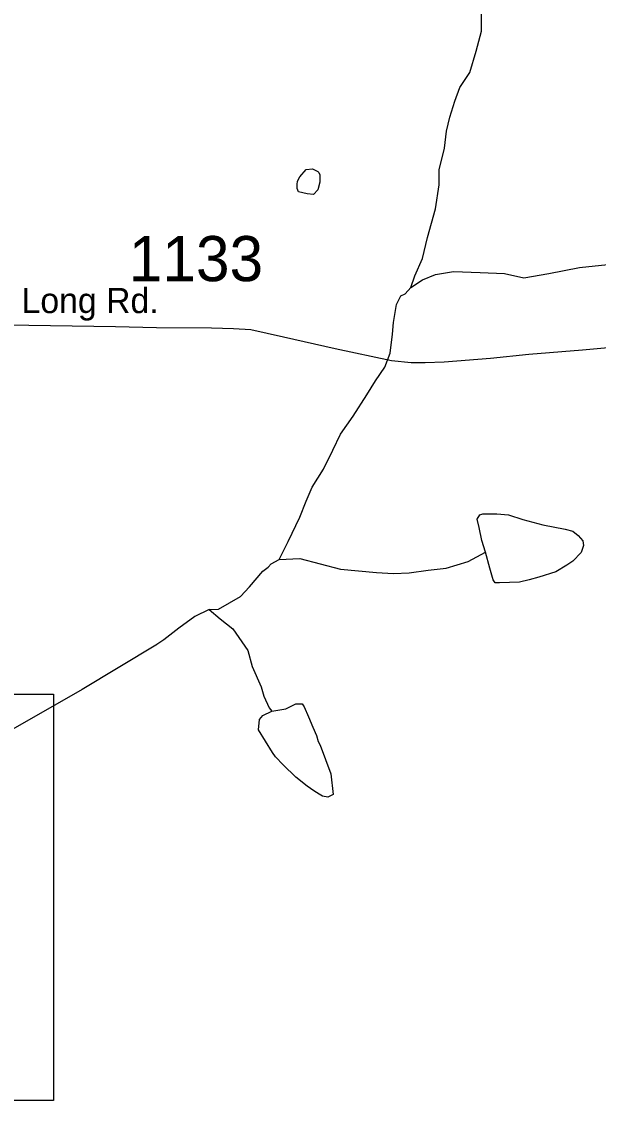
# Model space of a CAD drawing. Extents: x 1950930 to 2061844, y 904556 to 1017002.
# Drawn here: x 1999576 to 2001746, y 922744 to 926803 of the extents above; entities that cross this region are included whole.
import ezdxf

# ---------------------------------------------------------------- set-up
doc = ezdxf.new("R2010")
doc.units = 0
for name, color, linetype in [('Exist Hydrographic Misc Water Feature', 7, 'Continuous'), ('Exist Road Secondary Structure Standard Bridge Number Label', 7, 'Continuous'), ('Exist Road Secondary Type 51 Attributed', 7, 'Continuous'), ('Exist Road Secondary Type 51 Label', 7, 'Continuous'), ('Exist Road Secondary Type 51 Number Label', 7, 'Continuous')]:
    doc.layers.add(name, color=color, linetype=linetype)

msp = doc.modelspace()

# ---------------------------------------------------------------- linework, layer by layer
at = {"layer": 'Exist Hydrographic Misc Water Feature'}
for points in [[(2001040.7, 925803), (2001054.7, 925847), (2001084.6, 925911), (2001102.7, 925991.1), (2001132.5, 926099.1), (2001146.5, 926189), (2001146.3, 926244.8), (2001166.4, 926327.1), (2001174.3, 926390.9), (2001186.2, 926442.9), (2001206.1, 926503.2), (2001224.3, 926555), (2001262.2, 926611), (2001286.1, 926691.2), (2001306.1, 926767.3), (2001306.1, 926847), (2001289.9, 926891), (2001273.9, 926939.2)], [(2000670.2, 926248.7), (2000690.4, 926238.8), (2000694.2, 926234.8), (2000698.3, 926226.8), (2000698.5, 926218.6), (2000698.4, 926198.6), (2000690.3, 926170.6), (2000674.5, 926152.5), (2000650.6, 926154.6), (2000618.2, 926162.5), (2000612.2, 926174.5), (2000612.4, 926182.7), (2000612.2, 926190.5), (2000614.5, 926202.6), (2000622.3, 926218.6), (2000646.2, 926246.6), (2000670.2, 926248.7)], [(2001040.7, 925803), (2001084.6, 925831), (2001132.6, 925851), (2001200.4, 925863), (2001300.4, 925859), (2001392.6, 925855.1), (2001464.8, 925839.2), (2001558.6, 925855.3), (2001674.6, 925877.2), (2001780.5, 925889.4), (2001872.6, 925881.3), (2001960.8, 925877.5), (2002040.6, 925881.4), (2002130.6, 925853.6), (2002242.5, 925837.6), (2002314.7, 925837.7)], [(2000545.3, 924778.5), (2000579.2, 924846.4), (2000623.1, 924938.7), (2000647, 924998.6), (2000669.1, 925050.6), (2000711.2, 925118.6), (2000747.1, 925190.8), (2000775, 925250.6), (2000823, 925318.8), (2000874.8, 925398.8), (2000906.7, 925450.7), (2000942.9, 925502.7), (2000962.7, 925554.8), (2000970.8, 925626.9), (2000974.6, 925670.8), (2000986.5, 925738.8), (2001002.6, 925770.9), (2001018.5, 925778.8), (2001040.7, 925803)], [(2001321.4, 924807.1), (2001307.2, 924851), (2001297.3, 924898.8), (2001289.1, 924930.8), (2001299.3, 924947), (2001311.2, 924951), (2001331.2, 924950.9), (2001363.1, 924950.9), (2001407.3, 924947.1), (2001461.1, 924929.2), (2001537.1, 924909.3), (2001621.1, 924893.1), (2001649.2, 924885.3), (2001669.2, 924869.1), (2001687.2, 924849.1), (2001689.4, 924831.3), (2001681.3, 924805.2), (2001649.2, 924773.1), (2001627.2, 924757.1), (2001585.3, 924733), (2001521.3, 924713), (2001485.3, 924702.9), (2001449.3, 924693.2), (2001373.5, 924691.1), (2001357.4, 924691.1), (2001349.4, 924703.1), (2001337.2, 924747), (2001321.4, 924807.1)], [(2000545.3, 924778.5), (2000623.2, 924782.4), (2000775.3, 924742.6), (2000911.2, 924730.6), (2000975.1, 924726.6), (2001033.3, 924728.7), (2001105.3, 924738.7), (2001173.4, 924746.8), (2001255.3, 924771), (2001321.4, 924807.1)], [(2000281.2, 924590.3), (2000317.3, 924592.2), (2000399.4, 924640.4), (2000433.3, 924676.4), (2000483.4, 924734.5), (2000503.4, 924750.5), (2000515.1, 924762.4), (2000545.3, 924778.5)], [(2000281.2, 924590.3), (2000227.5, 924564.2), (2000167.5, 924520.1), (2000111.5, 924476.3), (2000081.5, 924456.3), (2000079.5, 924454)], [(2000281.2, 924590.3), (2000323.5, 924556.3), (2000371.3, 924518.2), (2000427.3, 924436.3), (2000443.5, 924376.3), (2000477.7, 924300.4), (2000487.5, 924264.4), (2000507.5, 924220.4), (2000517.5, 924208.4)], [(2000081.5, 924456.3), (1999803.9, 924290.1), (1999472.5, 924100.6), (1999283.1, 923848)], [(2000517.5, 924208.4), (2000569.5, 924216.5), (2000607.6, 924236.4), (2000631.6, 924236.5), (2000639.6, 924224.5), (2000655.5, 924186.5), (2000671.8, 924148.4), (2000685.6, 924116.6), (2000691.7, 924094.5), (2000699.6, 924080.5), (2000739.7, 923972.4), (2000747.9, 923894.5), (2000727.7, 923884.7), (2000707.8, 923888.4), (2000695.8, 923896.5), (2000675.7, 923908.4), (2000649.8, 923926.3), (2000607.8, 923960.4), (2000559.9, 924006.3), (2000531.6, 924036.4), (2000519.8, 924052.4), (2000467.8, 924138.5), (2000471.5, 924176.5), (2000483.7, 924192.3), (2000517.5, 924208.4)]]:
    msp.add_lwpolyline(points, dxfattribs=at)
at = {"layer": 'Exist Road Secondary Structure Standard Bridge Number Label'}
msp.add_lwpolyline([(1997119.8, 924272.9), (1999696.4, 924272.9), (1999696.4, 922743.6), (1997119.8, 922743.6)], close=True, dxfattribs=at)
at = {"layer": 'Exist Road Secondary Type 51 Attributed'}
msp.add_lwpolyline([(2003576.5, 925730.8), (2003481.3, 925735.4), (2003085.1, 925711.1), (2002330.9, 925626.1), (2001685.2, 925566.4), (2001483.6, 925550.2), (2001340.3, 925535.8), (2001165.5, 925521.7), (2001094, 925518.8), (2001040.9, 925518.8), (2000967.5, 925526.2), (2000755, 925571.5), (2000561.1, 925615.6), (2000439, 925643.5), (2000373, 925647.4), (2000291.1, 925649.4), (2000083.4, 925651.2), (1999929, 925654.2), (1999603.3, 925659.5), (1999299.6, 925661)], dxfattribs=at)

# ---------------------------------------------------------------- texts
at = {"layer": 'Exist Road Secondary Type 51 Label'}
msp.add_text('Long Rd.', height=95, dxfattribs=at).set_placement((1999576.2, 925706.1))
at = {"layer": 'Exist Road Secondary Type 51 Number Label'}
msp.add_text('1133', height=170, dxfattribs=at).set_placement((1999979.1, 925826.2))

doc.saveas('drawing.dxf')
